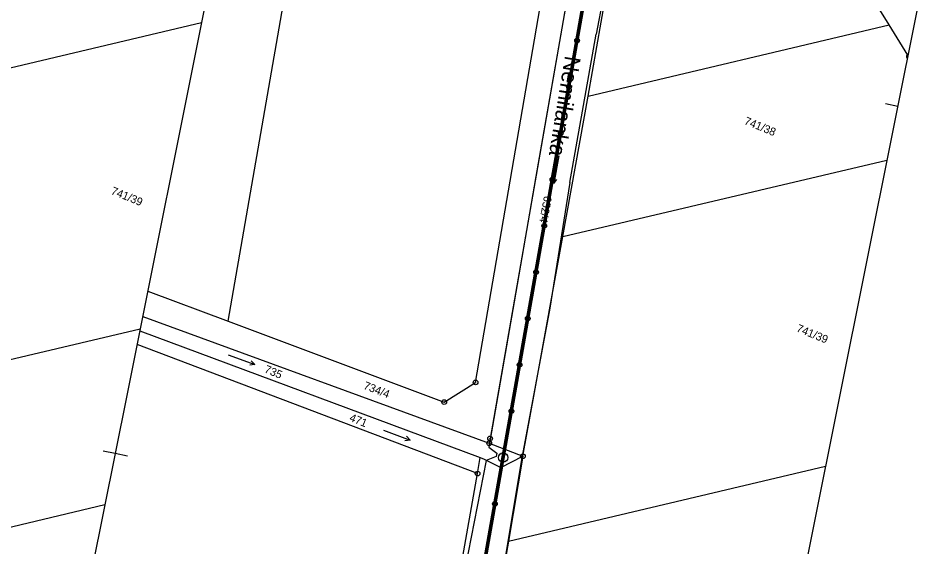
# Model space of a CAD drawing. Extents: x -548552 to -543113, y -1131925 to -1123599.
# Drawn here: x -548347.6 to -548155.8, y -1131812.4 to -1131700.1 of the extents above; entities that cross this region are included whole.
import ezdxf

# ---------------------------------------------------------------- set-up
doc = ezdxf.new("R2010")
doc.units = 0
for name, color, linetype in [('Hranice parcel', 7, 'Continuous'), ('HRANY', 7, 'Continuous'), ('NADZEMNÍ VEDENÍ VN', 7, 'Continuous'), ('Parcelní čísla', 7, 'Continuous'), ('Pop  PČ popisy', 7, 'Continuous'), ('Profile', 7, 'Continuous'), ('PROFILY NÁVRH', 7, 'Continuous'), ('STANIČENÍ', 7, 'Continuous'), ('Značky bodu BP', 7, 'Continuous'), ('Značky kultur', 7, 'Continuous')]:
    doc.layers.add(name, color=color, linetype=linetype)

msp = doc.modelspace()

# ---------------------------------------------------------------- linework, layer by layer
at = {"layer": 'Hranice parcel'}
for p, q in [((-548303.01, -1131764.5), (-548263.66, -1131538.1)), ((-548226.52, -1131716.71), (-548222.2, -1131691.85)), ((-548377.52, -1131717.3), (-548308.65, -1131701.06)), ((-548226.52, -1131716.71), (-548162.56, -1131701.5)), ((-548231.91, -1131746.49), (-548226.52, -1131716.71)), ((-548231.91, -1131746.49), (-548163.05, -1131730.25)), ((-548320.09, -1131758.11), (-548303.01, -1131764.5)), ((-548389.08, -1131782.05), (-548321.68, -1131766.07)), ((-548250, -1131796.84), (-548322.36, -1131769.44)), ((-548247.54, -1131790.42), (-548240.39, -1131793.18)), ((-548250, -1131796.84), (-548249.43, -1131793.46)), ((-548245.06, -1131795.55), (-548240.39, -1131793.18)), ((-548240.39, -1131793.18), (-548243.47, -1131811.24)), ((-548243.47, -1131811.24), (-548176.08, -1131795.25)), ((-548268.27, -1131899.78), (-548250, -1131796.84)), ((-548395.41, -1131819.26), (-548329.17, -1131803.45)), ((-548243.47, -1131811.24), (-548249.81, -1131848.44))]:
    msp.add_line(p, q, dxfattribs=at)
for points in [[(-548162.56, -1131701.5), (-548169.12, -1131690.87), (-548174.96, -1131680.17)], [(-548303.01, -1131764.5), (-548257.1, -1131781.68), (-548250.45, -1131777.48), (-548235.3, -1131689.45)], [(-548230.03, -1131690.42), (-548247.36, -1131789.38), (-548247.54, -1131790.42)], [(-548158.58, -1131707.94), (-548162.56, -1131701.5)], [(-548240.39, -1131793.18), (-548237.94, -1131779.65), (-548231.91, -1131746.49)], [(-548321.16, -1131763.45), (-548247.54, -1131790.42)], [(-548321.77, -1131766.52), (-548249.43, -1131793.46)], [(-548321.77, -1131766.52), (-548249.43, -1131793.46)], [(-548249.43, -1131793.46), (-548248.64, -1131793.76), (-548245.06, -1131795.55)], [(-548249.43, -1131793.46), (-548248.64, -1131793.76), (-548245.06, -1131795.55)], [(-548265.5, -1131912.02), (-548245.06, -1131795.55)], [(-548265.5, -1131912.02), (-548245.06, -1131795.55)]]:
    msp.add_lwpolyline(points, dxfattribs=at)
at = {"layer": 'HRANY'}
for p, q in [((-548262.29, -1131891.86), (-548216.82, -1131635.51)), ((-548261.79, -1131891.94), (-548216.33, -1131635.59))]:
    msp.add_line(p, q, dxfattribs=at)
at = {"layer": 'NADZEMNÍ VEDENÍ VN'}
for p, q in [((-548247.64, -1131791.21), (-548245.9, -1131792.52)), ((-548246.03, -1131793.22), (-548248.2, -1131794.05)), ((-548245.9, -1131792.52), (-548246.03, -1131793.22))]:
    msp.add_line(p, q, dxfattribs=at)
at = {"layer": 'Profile'}
for p, q in [((-548301.42, -1131664.99), (-548324.53, -1131780.28)), ((-548301.42, -1131664.99), (-548324.53, -1131780.28)), ((-548301.42, -1131664.99), (-548324.53, -1131780.28)), ((-548155.82, -1131694.18), (-548178.93, -1131809.46)), ((-548160.76, -1131718.84), (-548163.35, -1131718.32)), ((-548324.53, -1131780.28), (-548347.64, -1131895.56)), ((-548324.53, -1131780.28), (-548347.64, -1131895.56)), ((-548324.53, -1131780.28), (-548347.64, -1131895.56)), ((-548324.53, -1131780.28), (-548347.64, -1131895.56)), ((-548327, -1131792.61), (-548329.59, -1131792.09)), ((-548324.41, -1131793.13), (-548327, -1131792.61)), ((-548178.93, -1131809.46), (-548202.03, -1131924.75))]:
    msp.add_line(p, q, dxfattribs=at)
at = {"layer": 'PROFILY NÁVRH'}
for p, q in [((-548219.15, -1131673.03), (-548224.81, -1131703.51)), ((-548230.03, -1131690.42), (-548232.09, -1131702.22)), ((-548232.09, -1131702.22), (-548237.62, -1131733.75)), ((-548230.4, -1131735.03), (-548224.81, -1131703.51)), ((-548237.62, -1131733.75), (-548242.26, -1131760.34)), ((-548230.4, -1131735.03), (-548234.68, -1131761.69)), ((-548242.26, -1131760.34), (-548247.64, -1131791.21)), ((-548234.68, -1131761.69), (-548240.73, -1131794.3)), ((-548248.2, -1131794.05), (-548253.93, -1131823.27)), ((-548240.73, -1131794.3), (-548245.8, -1131824.72))]:
    msp.add_line(p, q, dxfattribs=at)
at = {"layer": 'STANIČENÍ'}
for p, q in [((-548262.04, -1131891.9), (-548216.57, -1131635.55)), ((-548244.58, -1131793.44), (-548244.58, -1131793.44))]:
    msp.add_line(p, q, dxfattribs=at)
for centre, radius in [((-548228.34, -1131701.87), 0.1), ((-548228.16, -1131700.88), 0.1), ((-548228.68, -1131703.84), 0.1), ((-548228.51, -1131702.85), 0.1), ((-548228.86, -1131704.82), 0.5), ((-548229.03, -1131705.81), 0.1), ((-548228.86, -1131704.82), 0.1), ((-548229.38, -1131707.77), 0.1), ((-548229.21, -1131706.79), 0.1), ((-548229.73, -1131709.74), 0.1), ((-548229.56, -1131708.76), 0.1), ((-548230.08, -1131711.71), 0.1), ((-548229.91, -1131710.73), 0.1), ((-548230.26, -1131712.7), 0.1), ((-548230.61, -1131714.67), 0.5), ((-548230.61, -1131714.67), 0.5), ((-548230.61, -1131714.67), 0.1), ((-548230.43, -1131713.68), 0.1), ((-548230.95, -1131716.64), 0.1), ((-548230.78, -1131715.65), 0.1), ((-548231.3, -1131718.61), 0.1), ((-548231.13, -1131717.62), 0.1), ((-548231.65, -1131720.57), 0.1), ((-548231.48, -1131719.59), 0.1), ((-548232, -1131722.54), 0.1), ((-548231.83, -1131721.56), 0.1), ((-548232.35, -1131724.51), 0.5), ((-548232.35, -1131724.51), 0.1), ((-548232.18, -1131723.53), 0.1), ((-548232.7, -1131726.48), 0.1), ((-548232.53, -1131725.5), 0.1), ((-548233.05, -1131728.45), 0.1), ((-548232.88, -1131727.47), 0.1), ((-548233.4, -1131730.42), 0.1), ((-548233.23, -1131729.44), 0.1), ((-548233.75, -1131732.39), 0.1), ((-548233.57, -1131731.41), 0.1), ((-548234.1, -1131734.36), 0.5), ((-548234.1, -1131734.36), 0.1), ((-548233.92, -1131733.37), 0.1), ((-548234.45, -1131736.33), 0.1), ((-548234.27, -1131735.34), 0.1), ((-548234.8, -1131738.3), 0.1), ((-548234.62, -1131737.31), 0.1), ((-548235.15, -1131740.27), 0.1), ((-548234.97, -1131739.28), 0.1), ((-548235.5, -1131742.24), 0.1), ((-548235.32, -1131741.25), 0.1), ((-548235.84, -1131744.21), 0.5), ((-548235.84, -1131744.21), 0.1), ((-548235.67, -1131743.22), 0.1), ((-548236.19, -1131746.17), 0.1), ((-548236.02, -1131745.19), 0.1), ((-548236.54, -1131748.14), 0.1), ((-548236.37, -1131747.16), 0.1), ((-548236.72, -1131749.13), 0.1), ((-548237.07, -1131751.1), 0.1), ((-548236.89, -1131750.11), 0.1), ((-548237.59, -1131754.05), 0.5), ((-548237.42, -1131753.07), 0.1), ((-548237.24, -1131752.08), 0.1), ((-548237.77, -1131755.04), 0.1), ((-548237.59, -1131754.05), 0.1), ((-548238.11, -1131757.01), 0.1), ((-548237.94, -1131756.02), 0.1), ((-548238.46, -1131758.98), 0.1), ((-548238.29, -1131757.99), 0.1), ((-548238.81, -1131760.94), 0.1), ((-548238.64, -1131759.96), 0.1), ((-548239.34, -1131763.9), 0.5), ((-548239.16, -1131762.91), 0.1), ((-548238.99, -1131761.93), 0.1), ((-548239.51, -1131764.88), 0.1), ((-548239.34, -1131763.9), 0.1), ((-548239.86, -1131766.85), 0.1), ((-548239.69, -1131765.87), 0.1), ((-548240.21, -1131768.82), 0.1), ((-548240.04, -1131767.84), 0.1), ((-548240.56, -1131770.79), 0.1), ((-548240.39, -1131769.81), 0.1), ((-548240.91, -1131772.76), 0.1), ((-548240.73, -1131771.78), 0.1), ((-548241.08, -1131773.74), 0.5), ((-548241.08, -1131773.74), 0.5), ((-548241.08, -1131773.74), 0.5), ((-548241.08, -1131773.74), 0.5), ((-548241.26, -1131774.73), 0.1), ((-548241.08, -1131773.74), 0.1), ((-548241.61, -1131776.7), 0.1), ((-548241.43, -1131775.71), 0.1), ((-548241.96, -1131778.67), 0.1), ((-548241.78, -1131777.68), 0.1), ((-548242.31, -1131780.64), 0.1), ((-548242.13, -1131779.65), 0.1), ((-548242.66, -1131782.61), 0.1), ((-548242.48, -1131781.62), 0.1), ((-548242.83, -1131783.59), 0.5), ((-548243, -1131784.58), 0.1), ((-548242.83, -1131783.59), 0.1), ((-548243.18, -1131785.56), 0.1), ((-548243.53, -1131787.53), 0.1), ((-548243.35, -1131786.54), 0.1), ((-548243.88, -1131789.5), 0.1), ((-548243.7, -1131788.51), 0.1), ((-548244.23, -1131791.47), 0.1), ((-548244.05, -1131790.48), 0.1), ((-548244.58, -1131793.44), 1), ((-548244.58, -1131793.44), 0.1), ((-548244.4, -1131792.45), 0.1), ((-548244.93, -1131795.41), 0.1), ((-548244.75, -1131794.42), 0.1), ((-548245.28, -1131797.38), 0.1), ((-548245.1, -1131796.39), 0.1), ((-548245.62, -1131799.34), 0.1), ((-548245.45, -1131798.36), 0.1), ((-548245.97, -1131801.31), 0.1), ((-548245.8, -1131800.33), 0.1), ((-548246.32, -1131803.28), 0.5), ((-548246.32, -1131803.28), 0.1), ((-548246.15, -1131802.3), 0.1), ((-548246.67, -1131805.25), 0.1), ((-548246.5, -1131804.27), 0.1), ((-548247.02, -1131807.22), 0.1), ((-548246.85, -1131806.24), 0.1), ((-548247.37, -1131809.19), 0.1), ((-548247.2, -1131808.21), 0.1), ((-548247.72, -1131811.16), 0.1), ((-548247.55, -1131810.18), 0.1), ((-548247.89, -1131812.15), 0.1)]:
    msp.add_circle(centre, radius, dxfattribs=at)
at = {"layer": 'Značky bodu BP'}
msp.add_line((-548158.71, -1131708.62), (-548158.54, -1131707.74), dxfattribs=at)
for centre, radius in [((-548250.45, -1131777.48), 0.5), ((-548250.45, -1131777.48), 0.0303), ((-548257.1, -1131781.68), 0.5), ((-548257.1, -1131781.68), 0.0303), ((-548247.54, -1131790.42), 0.5), ((-548247.36, -1131789.38), 0.5), ((-548247.36, -1131789.38), 0.0303), ((-548247.54, -1131790.42), 0.0303), ((-548240.39, -1131793.18), 0.5), ((-548240.39, -1131793.18), 0.0303), ((-548250, -1131796.84), 0.5), ((-548250, -1131796.84), 0.0303)]:
    msp.add_circle(centre, radius, dxfattribs=at)
msp.add_arc((-548158.4, -1131708.23), 0.5, 105.9671, 231.3636, dxfattribs=at)
at = {"layer": 'Značky kultur'}
for p, q in [((-548232.76, -1131729.33), (-548233.83, -1131735.24)), ((-548233.83, -1131735.24), (-548234.15, -1131734.18)), ((-548233.83, -1131735.24), (-548233.17, -1131734.36)), ((-548302.97, -1131771.61), (-548297.34, -1131773.69)), ((-548297.34, -1131773.69), (-548298.08, -1131772.88)), ((-548297.34, -1131773.69), (-548298.43, -1131773.82)), ((-548269.99, -1131787.66), (-548264.36, -1131789.74)), ((-548264.36, -1131789.74), (-548265.45, -1131789.87)), ((-548264.36, -1131789.74), (-548265.11, -1131788.93))]:
    msp.add_line(p, q, dxfattribs=at)

# ---------------------------------------------------------------- texts
at = {"layer": 'Parcelní čísla'}
for s, rotation, p in [('741/38', 337.7302, (-548193.51, -1131722.57)), ('741/39', 337.7302, (-548328.03, -1131737.43)), ('652/4', 259.7302, (-548235.88, -1131737.78)), ('741/39', 337.7302, (-548182.43, -1131766.62)), ('735', 337.7302, (-548295.45, -1131775.32)), ('734/4', 338.7302, (-548274.39, -1131778.81)), ('471', 337.7302, (-548277.39, -1131785.6))]:
    msp.add_text(s, height=1.7, rotation=rotation, dxfattribs=at).set_placement(p)
at = {"layer": 'Pop  PČ popisy'}
msp.add_text('Nemilanka', height=3.4, rotation=260.7302, dxfattribs=at).set_placement((-548231.42, -1131707.97))

doc.saveas('drawing.dxf')
